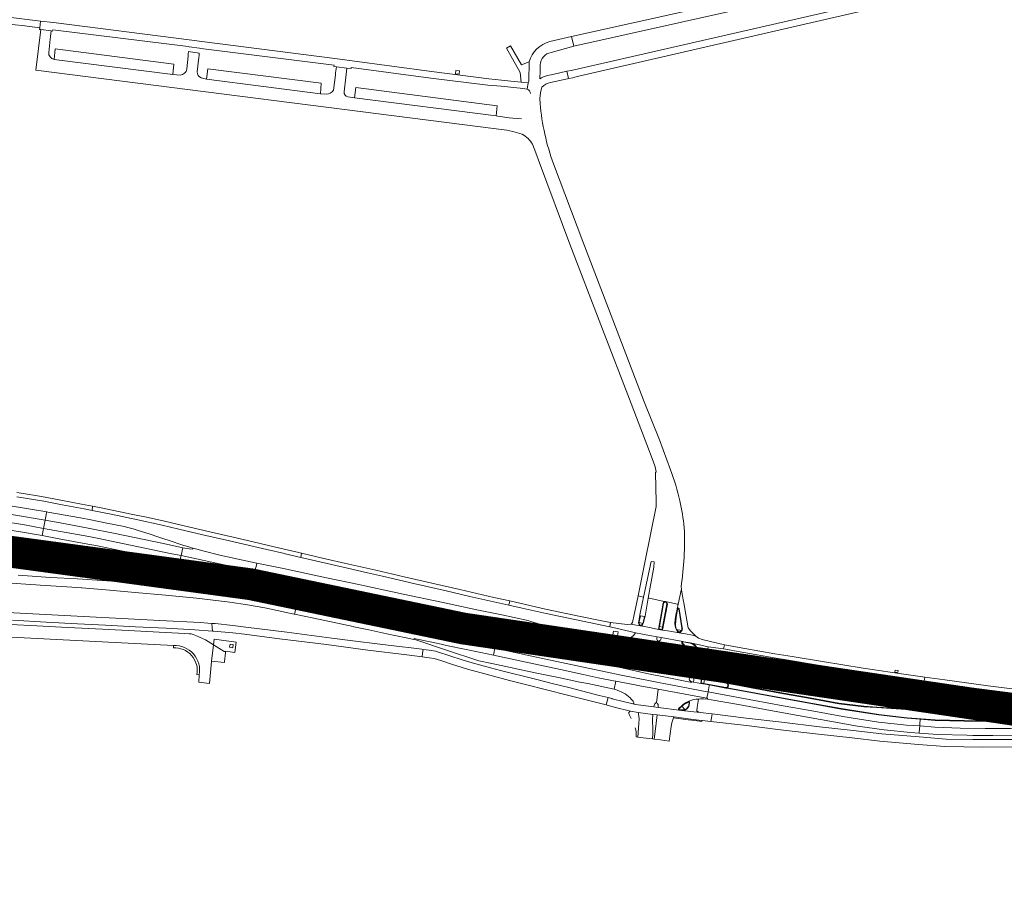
# Model space of a CAD drawing. Header units: metres. Extents: x 166325 to 190320, y 381923 to 404576.
# Tile 423 of 656: x 178156 to 178621, y 386738 to 387146. Entities that reach past the tile are written whole.
import ezdxf

# ---------------------------------------------------------------- set-up
doc = ezdxf.new("R2010")
doc.units = ezdxf.units.M
for name, color, linetype, lineweight in [('B-WE-VH-VERHARDING_ASFALT-GV', 8, 'Continuous', 18), ('B-WE-VH-VERHARDING_BETON-GV', 8, 'Continuous', 18), ('B-WE-VH-VERHARDING_BETONSTRAATSTEEN-GV', 8, 'Continuous', 18), ('B-WE-VH-VERHARDING_FUNDERING_ZAND-GV', 8, 'Continuous', 18), ('B-WE-VH-VERHARDING_HALFVERHARDING-GV', 8, 'Continuous', 18), ('B-WE-VH-VERHARDING_N-WEG', 8, 'Continuous', 18)]:
    doc.layers.add(name, color=color, linetype=linetype, lineweight=lineweight)

msp = doc.modelspace()

# ---------------------------------------------------------------- linework, layer by layer
at = {"layer": 'B-WE-VH-VERHARDING_ASFALT-GV', "flags": 128}
for points in [[(178722.242, 387192.182), (178550, 387152.382), (178419.914, 387122.639), (178416.492, 387121.915), (178414.519, 387121.497), (178415.302, 387118.063), (178417.228, 387118.472), (178417.618, 387118.555), (178420.747, 387119.343), (178550, 387149.124), (178630.441, 387167.758)], [(178138.49, 387145.472), (178148.98, 387144.143), (178151.178, 387143.865), (178154.311, 387143.468), (178157.67, 387143.043), (178165.891, 387142.002), (178166.316, 387145.15), (178086.572, 387155.215), (178080.088, 387156.033), (178079.74, 387152.919), (178079.941, 387152.888), (178127.362, 387146.882), (178128.161, 387144.871), (178130.078, 387136.082), (178104.203, 386964.884)], [(178170.127, 387130.439), (178170.865, 387136.719), (178171.001, 387137.876), (178171.319, 387140.579), (178166.446, 387141.201), (178164.118, 387121.962), (178381.184, 387094.374), (178386.13, 387093.745), (178389.073, 387093.1), (178393.427, 387091.81)], [(178407.095, 387130.374), (178417.799, 387133.379), (178416.662, 387137.891), (178406.515, 387135.523)], [(178240.207, 387121.261), (178240.916, 387128.002), (178241.019, 387128.98), (178241.139, 387130.126), (178236.058, 387130.791), (178235.942, 387129.625), (178235.836, 387128.567), (178235.24, 387122.588)], [(178232.103, 387119.721), (178228.665, 387119.92), (178172.659, 387127.063)], [(178309.451, 387111.818), (178310.198, 387118.674), (178310.361, 387120.169), (178310.672, 387123.028), (178305.796, 387123.64), (178305.436, 387120.795), (178305.316, 387119.845), (178304.396, 387112.566)], [(178396.672, 387125.976), (178396.489, 387116.801), (178396.304, 387116.045), (178395.758, 387113.032)], [(178401.676, 387117.908), (178401.815, 387121.699), (178401.916, 387124.476)], [(178301.011, 387110.728), (178298.266, 387110.912), (178244.555, 387117.843), (178242.049, 387118.352)], [(178414.728, 387117.941), (178415.302, 387118.063), (178414.519, 387121.497), (178407.884, 387120.022), (178405.348, 387119.493)], [(178406.694, 387116.232), (178414.728, 387117.941)], [(178393.067, 387099.033), (178389.057, 387099.369), (178387.222, 387099.619), (178381.94, 387100.304), (178381.084, 387100.415), (178314.373, 387108.995), (178311.212, 387109.475)], [(178401.865, 387106.258), (178401.753, 387108.64)], [(178398.252, 387087.048), (178399.847, 387083.065), (178401.569, 387078.271), (178415.934, 387039.965), (178430.55, 387001.918), (178444.815, 386964.755), (178447.373, 386958.199), (178452.151, 386945.444), (178455.232, 386937.583), (178456.113, 386934.896), (178456.603, 386932.533), (178456.332, 386932.246), (178456.55, 386918.271), (178456.548, 386918.146), (178456.515, 386916.178), (178454.005, 386903.718), (178451.161, 386888.98), (178448.115, 386873.984), (178450.689, 386873.453), (178454.165, 386890.308), (178455.596, 386890.094), (178455.424, 386887.638), (178452.871, 386873.002), (178453.254, 386872.924), (178459.676, 386871.599), (178461.045, 386871.316), (178462.35, 386871.047), (178466.524, 386870.186), (178466.975, 386870.093), (178468.577, 386877.397), (178468.313, 386878.313)], [(178463.321, 386933.542), (178458.148, 386947.616), (178450.989, 386965.514), (178436.205, 387004.278), (178421.974, 387041.244), (178408.187, 387077.824)], [(178143.219, 386902.221), (178160.331, 386899.378), (178176.285, 386896.53), (178188.042, 386894.343), (178189.595, 386894.054), (178198.937, 386892.178), (178203.639, 386891.319), (178209.423, 386890.521), (178214.108, 386890.016), (178219.093, 386889.592), (178226.844, 386889.092), (178235.891, 386888.47), (178235.817, 386888.651), (178231.889, 386889.565), (178231.7, 386889.604), (178223.948, 386891.228), (178208.187, 386894.534), (178192.407, 386897.732), (178188.566, 386898.456), (178172.563, 386901.474), (178166.959, 386902.461), (178156.745, 386904.261), (178139.881, 386906.963)], [(178155.745, 386883.745), (178170.954, 386882.755), (178183.708, 386882.028), (178197.601, 386881.168), (178210.485, 386880.24), (178225.201, 386878.795), (178240.54, 386876.888), (178255.808, 386874.768), (178272.301, 386872.08), (178286.859, 386869.224), (178287.57, 386872.571), (178287.651, 386872.954), (178278.679, 386874.864), (178262.941, 386878.21), (178262.993, 386878.455), (178263.009, 386878.52), (178254.119, 386879.196), (178251.092, 386879.444), (178239.223, 386881.045), (178228.108, 386882.552), (178218.348, 386883.858), (178218.159, 386883.883), (178218.13, 386883.713), (178209.271, 386884.692), (178200.036, 386885.271), (178186.33, 386885.965), (178186.137, 386885.975), (178179.537, 386886.261), (178170.271, 386886.84), (178160.155, 386887.447), (178150.126, 386888.152)], [(178149.983, 386880.189), (178164.024, 386879.255), (178166.166, 386879.112), (178178.588, 386878.346), (178185.592, 386877.907), (178185.816, 386877.886), (178197.129, 386876.848), (178210.855, 386875.664), (178225.22, 386874.345), (178239.892, 386872.911), (178255.582, 386871.012), (178263.878, 386869.825), (178272.005, 386868.363), (178285.819, 386865.457), (178286.048, 386865.409), (178286.152, 386865.898), (178286.859, 386869.224), (178272.301, 386872.08), (178255.808, 386874.768), (178240.54, 386876.888), (178225.201, 386878.795), (178210.485, 386880.24), (178197.601, 386881.168), (178183.708, 386882.028), (178170.954, 386882.755), (178155.745, 386883.745)], [(178153.053, 386862.515), (178168.955, 386861.677), (178183.713, 386860.842), (178196.932, 386860.231), (178210.996, 386859.501), (178225.433, 386858.769), (178239.03, 386858.033), (178247.288, 386857.456), (178247.147, 386859.194), (178246.991, 386861.074), (178245.147, 386861.156), (178245.14, 386861.157), (178241.518, 386861.433), (178222.582, 386862.447), (178114.495, 386868.09)], [(178164.595, 386859.895), (178152.068, 386860.555)], [(178241.14, 386836.791), (178240.839, 386833.313), (178245.974, 386832.66), (178246.917, 386843.048), (178246.962, 386843.268), (178247.843, 386851.01), (178243.993, 386853.272), (178239.847, 386855.223), (178238.228, 386855.841), (178237.359, 386856.094), (178236.357, 386856.209), (178234.336, 386856.351), (178225.254, 386856.822), (178210.581, 386857.55), (178195.492, 386858.299), (178179.117, 386859.096), (178164.595, 386859.895)], [(178121.822, 386856.09), (178228.912, 386850.592)], [(178629.012, 386806.357), (178610.583, 386806.252), (178606.005, 386806.321), (178593.364, 386806.512), (178580.59, 386807.512), (178563.018, 386808.888), (178549.548, 386810.497), (178533.551, 386812.321), (178515.811, 386814.412), (178499.059, 386816.395), (178482.982, 386818.424), (178482.667, 386816.489), (178482.388, 386814.819), (178499.24, 386812.822), (178515.288, 386810.923), (178533.152, 386808.841), (178548.962, 386807.004), (178562.019, 386805.512), (178580.295, 386803.984), (178592.756, 386802.942), (178610.641, 386802.736), (178628.985, 386802.84)]]:
    msp.add_lwpolyline(points, dxfattribs=at)
for points in [[(178242.294, 387135.554), (178236.342, 387136.311), (178172.37, 387144.44), (178166.316, 387145.15), (178165.891, 387142.002), (178165.794, 387141.285), (178166.446, 387141.201), (178171.319, 387140.579), (178171.897, 387140.506), (178171.992, 387141.135), (178235.884, 387133.144), (178236.331, 387133.088), (178241.304, 387132.397), (178241.862, 387132.326), (178304.693, 387124.359), (178304.632, 387123.787), (178305.796, 387123.64), (178310.672, 387123.028), (178312.751, 387122.767), (178312.821, 387123.365), (178350.277, 387118.296), (178377.145, 387114.937), (178383.45, 387114.43), (178387.97, 387114.066), (178392.497, 387113.465), (178395.758, 387113.032), (178396.304, 387116.045), (178392.944, 387116.369), (178388.096, 387116.921), (178383.703, 387117.355), (178377.62, 387117.957), (178350.704, 387121.369), (178313.188, 387126.462), (178305.126, 387127.525)], [(178173.117, 387132.087), (178172.659, 387127.063), (178228.665, 387119.92), (178229.174, 387124.787)], [(178245.225, 387122.7), (178244.555, 387117.843), (178298.266, 387110.912), (178298.619, 387115.825)], [(178314.888, 387113.856), (178314.373, 387108.995), (178381.084, 387100.415), (178381.682, 387105.23)], [(178079.987, 386922.455), (178079.737, 386922.473), (178070.095, 386923.672), (178062.667, 386924.662), (178062.364, 386921.035), (178085.087, 386918.089), (178090.083, 386917.45), (178097.293, 386916.529), (178124.671, 386912.796), (178157.865, 386907.668), (178167.645, 386905.887), (178168.408, 386909.703), (178153.55, 386912.305), (178128.924, 386916.102), (178109.044, 386918.845), (178105.938, 386919.041), (178090.516, 386921.057), (178089.872, 386921.142), (178089.178, 386921.247), (178083.804, 386921.935)], [(178094.079, 386924.852), (178084.023, 386926.24), (178080.567, 386926.719), (178080.397, 386926.343), (178079.987, 386922.455), (178083.804, 386921.935), (178089.178, 386921.247), (178089.872, 386921.142), (178090.516, 386921.057), (178105.938, 386919.041), (178109.044, 386918.845), (178128.924, 386916.102), (178153.55, 386912.305), (178168.408, 386909.703), (178169.123, 386913.277), (178169.205, 386913.684), (178151.062, 386916.662), (178129.023, 386920.036), (178113.338, 386922.368)], [(178062.364, 386921.035), (178062.07, 386917.499), (178068.3, 386916.691), (178068.95, 386916.596), (178078.878, 386915.293), (178082.684, 386914.793), (178088.316, 386914.065), (178088.953, 386914.014), (178089.659, 386913.922), (178104.894, 386911.922), (178108.001, 386911.489), (178127.877, 386908.748), (178139.881, 386906.963), (178156.745, 386904.261), (178166.959, 386902.461), (178167.645, 386905.887), (178157.865, 386907.668), (178124.671, 386912.796), (178097.293, 386916.529), (178090.083, 386917.45), (178085.087, 386918.089)], [(178168.408, 386909.703), (178167.645, 386905.887), (178189.018, 386901.996), (178193.003, 386901.271), (178228.217, 386893.935), (178232.527, 386893.028), (178233.429, 386896.764), (178224.195, 386898.707), (178200.731, 386903.635), (178189.503, 386905.796), (178177.194, 386908.164)], [(178169.205, 386913.684), (178169.123, 386913.277), (178168.408, 386909.703), (178177.194, 386908.164), (178189.503, 386905.796), (178200.731, 386903.635), (178224.195, 386898.707), (178233.429, 386896.764), (178236.33, 386896.153), (178238.114, 386896.052), (178238.236, 386896.51), (178237.932, 386896.592), (178237.114, 386896.842), (178235.723, 386897.262), (178233.792, 386897.84), (178226.439, 386900.296), (178224.817, 386900.843), (178221.033, 386902.118), (178218.008, 386903.172), (178215.474, 386903.98), (178212.376, 386904.923), (178209.962, 386905.627), (178207.5, 386906.288), (178205.713, 386906.719), (178197.471, 386908.386), (178190.018, 386909.834), (178185.064, 386910.796), (178169.742, 386913.596)], [(178167.645, 386905.887), (178166.959, 386902.461), (178172.563, 386901.474), (178188.566, 386898.456), (178192.407, 386897.732), (178208.187, 386894.534), (178223.948, 386891.228), (178231.7, 386889.604), (178232.527, 386893.028), (178228.217, 386893.935), (178193.003, 386901.271), (178189.018, 386901.996)], [(178263.134, 386890.614), (178250.831, 386893.298), (178243.41, 386895.131), (178238.236, 386896.51), (178238.114, 386896.052), (178236.33, 386896.153), (178233.429, 386896.764), (178232.527, 386893.028), (178254.354, 386888.435), (178263.172, 386886.571), (178266.158, 386885.93), (178267.393, 386885.668), (178268.221, 386889.112), (178268.321, 386889.527)], [(178232.527, 386893.028), (178231.7, 386889.604), (178231.889, 386889.565), (178235.817, 386888.651), (178235.891, 386888.47), (178260.711, 386883.147), (178266.487, 386881.905), (178267.393, 386885.668), (178266.158, 386885.93), (178263.172, 386886.571), (178254.354, 386888.435)], [(178289.387, 386894.163), (178289.065, 386892.201), (178295.942, 386890.611), (178311.062, 386887.097), (178320.388, 386884.95), (178327.515, 386883.309), (178343.011, 386879.722), (178357.489, 386876.433), (178368.747, 386873.808), (178381.502, 386870.914), (178387.115, 386869.657), (178387.53, 386871.631), (178379.979, 386873.329), (178364.047, 386876.996), (178352.248, 386879.708), (178337.758, 386882.996), (178324.36, 386886.104), (178311.68, 386889.014), (178299.296, 386891.894)], [(178332.22, 386875.998), (178319.167, 386878.786), (178316.382, 386879.381), (178301.139, 386882.609), (178291.711, 386884.605), (178280.787, 386886.903), (178268.321, 386889.527), (178268.221, 386889.112), (178267.393, 386885.668), (178267.773, 386885.587), (178287.242, 386881.593), (178302.707, 386878.505), (178317.234, 386875.644), (178332.224, 386872.499), (178352.111, 386868.299), (178372.458, 386863.946), (178383.167, 386861.664), (178384.056, 386861.474), (178395.655, 386858.99), (178410.171, 386855.902), (178415.217, 386854.863), (178415.469, 386856.173), (178403.659, 386859.993), (178400.655, 386860.993), (178395.507, 386862.543), (178383.885, 386865.027), (178372.003, 386867.499), (178355.322, 386871.035), (178337.298, 386874.9)], [(178267.393, 386885.668), (178266.487, 386881.905), (178266.551, 386881.891), (178281.431, 386878.738), (178281.46, 386878.858), (178281.521, 386879.106), (178303.259, 386875.02), (178320.904, 386871.411), (178338.504, 386867.647), (178356.009, 386863.923), (178373.637, 386860.183), (178382.448, 386858.294), (178383.167, 386861.664), (178372.458, 386863.946), (178352.111, 386868.299), (178332.224, 386872.499), (178317.234, 386875.644), (178302.707, 386878.505), (178287.242, 386881.593), (178267.773, 386885.587)], [(178281.46, 386878.858), (178281.431, 386878.738), (178281.947, 386878.628), (178281.836, 386878.083), (178281.248, 386878.208), (178281.524, 386878.029), (178281.634, 386877.796), (178281.587, 386877.612), (178281.484, 386877.323), (178281.355, 386877.204), (178281.096, 386877.144), (178263.009, 386878.52), (178262.993, 386878.455), (178278.731, 386875.108), (178291.907, 386872.304), (178298.198, 386870.986), (178304.11, 386869.917), (178312.967, 386868.825), (178323.476, 386867.795), (178335.603, 386866.397), (178352.655, 386862.911), (178370.51, 386859.129), (178387.98, 386855.407), (178404.232, 386851.915), (178420.35, 386848.42), (178422.884, 386847.869), (178422.848, 386847.642), (178424.281, 386847.328), (178423.917, 386847.511), (178423.677, 386847.825), (178423.505, 386848.139), (178423.542, 386848.503), (178423.696, 386848.904), (178424.005, 386849.173), (178424.357, 386849.268), (178424.757, 386849.264), (178423.274, 386849.587), (178423.222, 386849.343), (178407.325, 386852.735), (178391.173, 386856.168), (178373.585, 386859.938), (178355.957, 386863.678), (178338.452, 386867.403), (178320.852, 386871.166), (178303.211, 386874.775), (178281.702, 386878.818)], [(178468.577, 386877.397), (178466.975, 386870.093), (178466.491, 386867.887), (178466.567, 386868.052), (178466.674, 386868.129), (178466.791, 386868.223), (178467.074, 386868.239), (178467.344, 386868.114), (178467.446, 386867.874), (178468.911, 386859.008), (178468.956, 386858.589), (178468.911, 386858.254), (178468.776, 386857.818), (178468.614, 386857.531), (178468.381, 386857.228), (178468.082, 386856.959), (178467.42, 386856.65), (178470.357, 386856.06), (178473.683, 386855.451), (178475.268, 386855.037), (178472.762, 386857.503), (178471.732, 386858.959), (178469.97, 386868.844), (178469.766, 386870.011), (178469.343, 386872.204), (178468.547, 386876.905)], [(178298.15, 386870.74), (178291.855, 386872.059), (178287.651, 386872.954), (178287.57, 386872.571), (178286.859, 386869.224), (178286.9, 386869.216), (178295.341, 386867.432), (178315.578, 386863.08), (178330.763, 386859.894), (178345.708, 386856.823), (178359.859, 386853.799), (178380.542, 386849.366), (178381.254, 386852.7), (178360.583, 386857.11), (178346.715, 386860.024), (178331.223, 386863.263), (178324.425, 386864.744), (178303.478, 386869.164), (178298.097, 386870.3)], [(178450.689, 386873.453), (178448.115, 386873.984), (178446.897, 386868.078), (178446.269, 386865.213), (178445.45, 386861.478), (178444.819, 386860.682), (178445.487, 386860.504), (178449.106, 386859.905), (178448.83, 386860.168), (178448.615, 386860.475), (178448.402, 386860.818), (178448.33, 386861.19), (178448.304, 386861.544), (178448.356, 386861.963), (178448.938, 386864.953), (178448.951, 386865.018)], [(178461.045, 386871.316), (178459.676, 386871.599), (178453.254, 386872.924), (178452.871, 386873.002), (178451.382, 386864.455), (178451.275, 386863.942), (178450.765, 386862.034), (178450.508, 386861.065), (178450.143, 386860.401), (178449.889, 386860.102), (178449.681, 386859.9), (178449.394, 386859.83), (178454.302, 386858.92), (178457.67, 386858.256), (178459.875, 386870.541), (178460.074, 386870.931), (178460.295, 386871.156), (178460.728, 386871.31)], [(178286.859, 386869.224), (178286.152, 386865.898), (178286.048, 386865.409), (178295.183, 386863.499), (178313.631, 386859.541), (178314.033, 386859.456), (178321.09, 386857.964), (178329.632, 386856.157), (178338.738, 386854.281), (178342.321, 386853.492), (178342.41, 386853.9), (178343.856, 386853.583), (178353.794, 386851.592), (178358.541, 386850.547), (178373.889, 386847.311), (178379.831, 386846.038), (178380.542, 386849.366), (178359.859, 386853.799), (178345.708, 386856.823), (178330.763, 386859.894), (178315.578, 386863.08), (178295.341, 386867.432), (178286.9, 386869.216)], [(178298.15, 386870.74), (178298.097, 386870.3), (178303.478, 386869.164), (178324.425, 386864.744), (178331.223, 386863.263), (178346.715, 386860.024), (178360.583, 386857.11), (178381.254, 386852.7), (178381.735, 386852.597), (178402.46, 386848.162), (178412.89, 386845.96), (178413.486, 386845.837), (178422.773, 386843.811), (178423.383, 386843.676), (178435.287, 386841.104), (178435.945, 386844.504), (178436.007, 386844.823), (178424.281, 386847.328), (178422.848, 386847.642), (178420.297, 386848.176), (178404.179, 386851.671), (178387.928, 386855.163), (178370.458, 386858.885), (178352.604, 386862.666), (178335.564, 386866.15), (178323.45, 386867.546), (178312.94, 386868.576), (178304.072, 386869.669)], [(178387.53, 386871.631), (178387.115, 386869.657), (178393.357, 386868.259), (178404.764, 386865.727), (178424.95, 386861.493), (178434.714, 386859.446), (178435.062, 386861.493), (178429.418, 386862.603), (178420.853, 386864.345), (178404.401, 386867.839)], [(178466.491, 386867.887), (178466.975, 386870.093), (178466.524, 386870.186), (178462.35, 386871.047), (178461.045, 386871.316), (178461.454, 386871.161), (178461.699, 386870.921), (178461.85, 386870.564), (178461.859, 386870.173), (178459.604, 386857.913), (178462.992, 386857.341), (178467.42, 386856.65), (178467.127, 386856.784), (178466.841, 386857.058), (178466.292, 386857.686), (178465.962, 386858.359), (178465.669, 386859.129), (178465.49, 386859.89), (178465.462, 386860.99), (178465.511, 386862.907), (178466.09, 386865.893), (178466.286, 386866.876)], [(178246.991, 386861.074), (178247.147, 386859.194), (178247.288, 386857.456), (178247.874, 386857.357), (178256.995, 386856.653), (178262.521, 386855.942), (178275.419, 386854.283), (178278.957, 386853.841), (178301.199, 386851.055), (178320.592, 386848.451), (178338.996, 386846.149), (178346.191, 386845.319), (178346.434, 386846.958), (178346.7, 386848.747), (178346.13, 386848.826), (178339.802, 386849.646), (178336.847, 386850.007), (178325.095, 386851.441), (178314.869, 386852.75), (178303.677, 386854.158), (178282.489, 386856.883), (178263.042, 386859.293), (178256.931, 386860.057), (178248.651, 386860.935)], [(178415.469, 386856.173), (178415.217, 386854.863), (178410.171, 386855.902), (178395.655, 386858.99), (178384.056, 386861.474), (178383.167, 386861.664), (178382.448, 386858.294), (178391.226, 386856.413), (178407.377, 386852.979), (178423.274, 386849.587), (178424.757, 386849.264), (178436.485, 386846.786), (178436.533, 386847.021), (178449.14, 386844.428), (178462.873, 386841.79), (178474.519, 386839.653), (178479.213, 386838.799), (178482.725, 386838.165), (178483.331, 386841.525), (178479.932, 386842.134), (178475.948, 386842.984), (178456.668, 386846.444), (178456.12, 386846.467), (178435.019, 386850.619), (178433.55, 386851.688), (178433.679, 386852.38), (178430.247, 386853.021), (178418.375, 386855.481)], [(178467.42, 386856.65), (178462.992, 386857.341), (178459.604, 386857.913), (178457.67, 386858.256), (178454.302, 386858.92), (178449.394, 386859.83), (178449.106, 386859.905), (178445.487, 386860.504), (178444.819, 386860.682), (178442.864, 386860.602), (178435.062, 386861.493), (178434.714, 386859.446), (178435.524, 386859.273), (178444.323, 386857.264), (178446.887, 386856.678), (178453.452, 386855.401), (178457.013, 386854.696), (178458.996, 386854.399), (178469.186, 386852.516), (178469.698, 386852.403), (178472.664, 386851.865), (178473.382, 386851.669), (178477.049, 386850.88), (178481.124, 386850.003), (178488.4, 386849.049), (178488.739, 386850.984), (178482.824, 386852.401), (178478.309, 386853.418), (178476.622, 386854.035), (178475.268, 386855.037), (178473.683, 386855.451), (178470.357, 386856.06)], [(178379.831, 386846.038), (178373.889, 386847.311), (178358.541, 386850.547), (178353.794, 386851.592), (178343.856, 386853.583), (178342.41, 386853.9), (178342.321, 386853.492), (178343.189, 386853.238), (178357.758, 386848.436), (178373.003, 386843.457), (178379.036, 386842.081), (178400.35, 386837.628), (178410.58, 386835.483), (178420.632, 386833.408), (178424.354, 386832.643), (178436.838, 386830.091), (178437.551, 386833.784), (178436.445, 386833.998), (178429.263, 386835.439), (178422.125, 386836.972), (178411.411, 386839.26), (178401.035, 386841.495)], [(178457.013, 386854.696), (178453.452, 386855.401), (178446.887, 386856.678), (178446.6, 386856.102), (178445.935, 386855.344), (178444.1, 386853.927), (178442.199, 386853.005), (178439.306, 386852.357), (178435.287, 386852.08), (178433.679, 386852.38), (178433.55, 386851.688), (178435.019, 386850.619), (178456.12, 386846.467), (178456.668, 386846.444), (178457.616, 386852.558), (178457.348, 386852.766), (178457.132, 386853.117), (178456.948, 386853.479), (178456.904, 386853.921), (178456.945, 386854.403)], [(178469.186, 386852.516), (178458.996, 386854.399), (178458.962, 386853.904), (178458.788, 386853.548), (178458.596, 386853.197), (178458.394, 386852.922), (178458.04, 386852.621), (178457.616, 386852.558), (178456.668, 386846.444), (178475.948, 386842.984), (178475.984, 386843.184), (178476.61, 386846.679), (178475.975, 386846.819), (178475.279, 386847.075), (178474.381, 386847.445), (178473.416, 386847.906), (178472.562, 386848.395), (178471.699, 386848.98), (178470.881, 386849.585), (178470.105, 386850.26), (178469.424, 386850.914), (178468.73, 386851.68), (178468.672, 386851.856), (178468.648, 386852.091), (178468.735, 386852.348), (178468.868, 386852.505)], [(178364.138, 386844.257), (178360.261, 386845.498), (178352.513, 386847.942), (178349.47, 386848.464), (178346.7, 386848.747), (178346.434, 386846.958), (178346.191, 386845.319), (178349.553, 386844.798), (178351.911, 386844.42), (178355.051, 386843.556), (178360.09, 386841.891), (178367.669, 386839.493), (178378.201, 386836.56), (178387.478, 386834.177), (178394.897, 386832.272), (178414.81, 386827.272), (178432.989, 386822.626), (178433.894, 386826.053), (178429.735, 386827.114), (178424.326, 386828.478), (178415.339, 386830.75), (178408.189, 386832.589), (178399.626, 386834.728), (178383.181, 386838.876), (178378.531, 386840.085), (178371.551, 386841.946), (178367.625, 386843.141)], [(178380.542, 386849.366), (178379.831, 386846.038), (178401.035, 386841.495), (178411.411, 386839.26), (178422.125, 386836.972), (178429.263, 386835.439), (178436.445, 386833.998), (178437.551, 386833.784), (178446.675, 386832.023), (178447.926, 386831.786), (178456.786, 386830.153), (178457.499, 386830.021), (178478.81, 386826.086), (178480.53, 386825.836), (178481.042, 386828.713), (178479.645, 386828.974), (178470.893, 386830.608), (178457.642, 386833.169), (178454.5, 386833.776), (178440.045, 386836.629), (178432.707, 386838.189), (178401.636, 386844.844)], [(178440.451, 386840.057), (178436.514, 386840.889), (178435.287, 386841.104), (178423.383, 386843.676), (178422.773, 386843.811), (178413.486, 386845.837), (178412.89, 386845.96), (178402.46, 386848.162), (178381.735, 386852.597), (178381.254, 386852.7), (178380.542, 386849.366), (178401.636, 386844.844), (178432.707, 386838.189), (178440.045, 386836.629), (178454.5, 386833.776), (178457.642, 386833.169), (178470.893, 386830.608), (178479.645, 386828.974), (178481.042, 386828.713), (178481.556, 386831.595), (178481.631, 386832.018), (178477.59, 386832.776), (178474.155, 386833.396), (178473.643, 386833.488), (178473.335, 386833.568), (178473.255, 386833.214), (178472.661, 386833.309), (178460.919, 386835.622), (178452.133, 386837.484)], [(178481.124, 386850.003), (178477.049, 386850.88), (178473.382, 386851.669), (178474.119, 386851.338), (178474.789, 386850.872), (178475.336, 386850.312), (178475.759, 386849.64), (178476.058, 386848.908), (178476.201, 386848.464), (178476.215, 386848.421), (178476.554, 386847.433), (178476.515, 386847.243), (178476.32, 386846.953), (178475.975, 386846.819), (178476.61, 386846.679), (178480.319, 386845.86), (178480.588, 386847.245)], [(178436.485, 386846.786), (178436.815, 386846.672), (178437.194, 386846.435), (178437.485, 386846.168), (178437.696, 386845.835), (178437.729, 386845.416), (178437.505, 386845.147), (178437.178, 386844.944), (178436.769, 386844.799), (178436.007, 386844.823), (178435.945, 386844.504), (178435.287, 386841.104), (178436.514, 386840.889), (178440.451, 386840.057), (178452.133, 386837.484), (178460.919, 386835.622), (178472.661, 386833.309), (178473.255, 386833.214), (178473.335, 386833.568), (178472.976, 386833.678), (178472.67, 386834.003), (178472.365, 386834.3), (178472.189, 386834.639), (178472.102, 386834.95), (178472.275, 386835.262), (178472.642, 386835.538), (178473.022, 386835.739), (178473.361, 386835.809), (178473.756, 386835.871), (178474.519, 386839.653), (178462.873, 386841.79), (178449.14, 386844.428), (178436.533, 386847.021)], [(178480.319, 386845.86), (178476.61, 386846.679), (178475.984, 386843.184), (178475.948, 386842.984), (178479.932, 386842.134), (178483.331, 386841.525), (178492.164, 386839.94), (178501.807, 386838.168), (178504.835, 386837.627), (178521.144, 386834.652), (178536.615, 386831.838), (178552.11, 386829.067), (178558.371, 386827.963), (178560.429, 386827.553), (178560.507, 386827.976), (178554.814, 386829.463), (178547.003, 386831.842), (178539.28, 386834.308), (178531.949, 386836.55), (178526.059, 386838.053), (178509.979, 386840.776), (178488.428, 386844.387), (178487.14, 386844.597), (178484.54, 386845.129)], [(178482.725, 386838.165), (178479.213, 386838.799), (178474.519, 386839.653), (178473.756, 386835.871), (178474.538, 386835.736), (178478.016, 386835.139), (178479.488, 386834.896), (178479.993, 386834.812), (178489.878, 386833.049), (178491.303, 386832.786), (178495.722, 386831.972), (178501.395, 386830.928), (178514.947, 386828.433), (178529.246, 386825.902), (178542.729, 386823.416), (178554.495, 386821.955), (178560.586, 386821.566), (178569.823, 386821.051), (178581.618, 386820.204), (178581.644, 386820.553), (178570.848, 386822.144), (178561.418, 386823.83), (178555.309, 386824.903), (178542.459, 386827.274), (178531.123, 386829.37), (178516.615, 386831.9), (178503.129, 386834.503), (178501.201, 386834.812), (178492.444, 386836.409)], [(178483.331, 386841.525), (178482.725, 386838.165), (178492.444, 386836.409), (178501.201, 386834.812), (178503.129, 386834.503), (178516.615, 386831.9), (178531.123, 386829.37), (178542.459, 386827.274), (178555.309, 386824.903), (178561.418, 386823.83), (178570.848, 386822.144), (178581.644, 386820.553), (178582.09, 386824.291), (178582.156, 386824.846), (178575.151, 386825.683), (178567.655, 386826.756), (178560.507, 386827.976), (178560.429, 386827.553), (178558.371, 386827.963), (178552.11, 386829.067), (178536.615, 386831.838), (178521.144, 386834.652), (178504.835, 386837.627), (178501.807, 386838.168), (178492.164, 386839.94)], [(178478.016, 386835.139), (178474.538, 386835.736), (178474.155, 386833.396), (178477.59, 386832.776)], [(178457.499, 386830.021), (178456.786, 386830.153), (178447.926, 386831.786), (178446.675, 386832.023), (178437.551, 386833.784), (178436.838, 386830.091), (178436.813, 386829.995), (178437.336, 386829.814), (178438.249, 386829.525), (178439.224, 386829.108), (178440.122, 386828.706), (178441.033, 386828.32), (178441.956, 386827.799), (178442.835, 386827.267), (178443.611, 386826.623), (178444.329, 386825.896), (178444.985, 386825.175), (178445.677, 386824.3), (178445.997, 386823.777), (178446.083, 386823.574), (178446.095, 386823.411), (178445.966, 386823.193), (178445.531, 386823.068), (178446.886, 386822.844), (178455.514, 386821.633), (178455.584, 386822.366), (178455.737, 386822.765), (178455.915, 386823.108), (178456.246, 386823.41), (178456.467, 386823.514), (178456.735, 386823.537)], [(178543.829, 386820.638), (178530.373, 386823.077), (178517.381, 386825.443), (178503.747, 386827.927), (178490.816, 386830.284), (178489.474, 386830.548), (178481.631, 386832.018), (178481.556, 386831.595), (178481.042, 386828.713), (178487.007, 386827.603), (178502.938, 386824.701), (178516.541, 386822.244), (178529.259, 386819.92), (178544.544, 386817.188), (178561.405, 386814.524), (178574.618, 386813.086), (178580.881, 386812.661), (178580.971, 386814.044), (178581.063, 386815.449), (178581.088, 386815.842), (178574.887, 386816.31), (178561.495, 386817.849)], [(178491.303, 386832.786), (178489.878, 386833.049), (178490.218, 386832.881), (178490.472, 386832.625), (178490.637, 386832.231), (178490.66, 386831.844), (178490.579, 386831.425), (178490.491, 386831.075), (178490.19, 386830.687), (178489.859, 386830.579), (178489.474, 386830.548), (178490.816, 386830.284), (178490.864, 386830.53), (178503.792, 386828.173), (178517.426, 386825.689), (178530.418, 386823.323), (178543.87, 386820.885), (178561.529, 386818.097), (178574.91, 386816.559), (178588.218, 386815.554), (178601.855, 386815.189), (178612.271, 386815.018), (178620.032, 386815.197), (178620.292, 386815.961), (178620.054, 386816.811), (178617.304, 386816.992), (178605.589, 386817.869), (178592.098, 386818.929), (178581.597, 386819.955), (178569.807, 386820.802), (178560.571, 386821.317), (178554.471, 386821.706), (178542.691, 386823.169), (178529.202, 386825.656), (178514.903, 386828.187), (178501.349, 386830.683), (178495.677, 386831.726), (178491.257, 386832.54)], [(178467.402, 386820.129), (178457.557, 386821.38), (178455.514, 386821.633), (178446.886, 386822.844), (178445.531, 386823.068), (178441.038, 386824.22), (178435.866, 386825.528), (178435.69, 386825.563), (178433.894, 386826.053), (178432.989, 386822.626), (178436.775, 386821.591), (178444.464, 386819.627), (178448.096, 386819.011), (178454.978, 386818.141), (178457.031, 386817.922), (178464.903, 386816.963), (178465.07, 386816.98), (178471.72, 386816.077), (178478.022, 386815.28), (178478.216, 386815.267), (178482.388, 386814.819), (178482.667, 386816.489), (178482.982, 386818.424), (178482.802, 386818.441), (178477.291, 386819.055), (178468.586, 386819.955)], [(178471.676, 386824.142), (178472.717, 386824.653), (178473.416, 386824.866), (178474.391, 386825.153), (178475.464, 386825.291), (178476.494, 386825.358), (178477.563, 386825.499), (178478.857, 386825.513), (178480.835, 386825.322), (178480.841, 386825.791), (178480.53, 386825.836), (178478.81, 386826.086), (178457.499, 386830.021), (178456.735, 386823.537), (178457.097, 386823.378), (178457.256, 386823.14), (178457.457, 386822.763), (178457.522, 386822.414), (178457.578, 386822.03), (178457.557, 386821.38), (178467.402, 386820.129), (178467.315, 386820.291), (178467.193, 386820.461), (178467.143, 386820.668), (178467.35, 386821.006), (178468.334, 386821.888), (178469.069, 386822.557), (178469.469, 386822.877), (178469.981, 386823.217), (178470.801, 386823.725)], [(178481.042, 386828.713), (178480.53, 386825.836), (178480.841, 386825.791), (178480.835, 386825.322), (178482.477, 386825.056), (178495.422, 386822.809), (178510.537, 386819.992), (178523.497, 386817.564), (178538.426, 386814.943), (178551.561, 386812.655), (178564.105, 386810.848), (178576.543, 386809.536), (178580.66, 386809.267), (178580.686, 386809.672), (178580.881, 386812.661), (178574.618, 386813.086), (178561.405, 386814.524), (178544.544, 386817.188), (178529.259, 386819.92), (178516.541, 386822.244), (178502.938, 386824.701), (178487.007, 386827.603)], [(178476.494, 386825.358), (178475.464, 386825.291), (178474.391, 386825.153), (178473.416, 386824.866), (178472.717, 386824.653), (178471.676, 386824.142), (178471.937, 386824.17), (178472.151, 386824.12), (178472.333, 386823.863), (178472.373, 386823.597), (178472.219, 386822.639), (178471.991, 386821.879), (178471.566, 386821.234), (178471.116, 386820.799), (178470.832, 386820.588), (178470.075, 386820.193), (178469.388, 386820.022), (178468.586, 386819.955), (178477.291, 386819.055), (178476.346, 386819.358), (178475.913, 386819.622), (178475.833, 386819.824), (178475.817, 386820.05), (178475.937, 386821.244), (178476.053, 386822.408)], [(178595.447, 386823.447), (178593.448, 386823.609), (178583.472, 386824.689), (178582.156, 386824.846), (178582.09, 386824.291), (178581.644, 386820.553), (178581.618, 386820.204), (178592.12, 386819.178), (178605.608, 386818.119), (178617.321, 386817.242), (178620.225, 386817.05), (178620.429, 386816.564), (178620.547, 386815.96), (178680.694, 386812.472), (178681.527, 386812.397), (178681.587, 386813.052), (178681.9, 386816.425), (178681.941, 386816.871), (178667.96, 386818.126), (178651.258, 386819.366), (178636.098, 386820.486), (178621.005, 386821.371), (178614.748, 386821.829), (178607.646, 386822.456)], [(178447.927, 386807.439), (178450.425, 386807.125), (178454.784, 386806.577), (178454.999, 386808.986), (178455.013, 386810.722), (178454.947, 386812.323), (178454.853, 386814.083), (178454.896, 386815.616), (178454.978, 386818.141), (178448.096, 386819.011), (178448.19, 386818.708), (178448.319, 386818.296), (178448.593, 386816.077), (178448.487, 386813.848), (178447.929, 386807.466)], [(178455.634, 386806.471), (178458.56, 386806.103), (178462.778, 386805.573), (178463.675, 386812.376), (178463.916, 386814.108), (178464.385, 386815.516), (178464.537, 386815.986), (178464.765, 386816.55), (178464.903, 386816.963), (178457.031, 386817.922), (178456.07, 386810.041)], [(178681.463, 386811.711), (178680.579, 386811.757), (178675.277, 386811.881), (178657.416, 386812.001), (178651.198, 386811.915), (178623.69, 386811.517), (178611.795, 386811.495), (178599.928, 386811.7), (178588.086, 386812.172), (178580.881, 386812.661), (178580.686, 386809.672), (178580.66, 386809.267), (178589.432, 386808.695), (178603.175, 386808.272), (178605.946, 386808.248), (178615.344, 386808.164), (178627.532, 386808.293), (178641.248, 386808.359), (178654.767, 386808.337), (178667.759, 386808.346), (178680.361, 386807.968), (178681.113, 386807.924), (178681.161, 386808.445)], [(178620.547, 386815.96), (178620.397, 386815.224), (178620.144, 386814.95), (178612.272, 386814.768), (178601.849, 386814.939), (178588.205, 386815.305), (178581.088, 386815.842), (178581.063, 386815.449), (178580.971, 386814.044), (178580.881, 386812.661), (178588.086, 386812.172), (178599.928, 386811.7), (178611.795, 386811.495), (178623.69, 386811.517), (178651.198, 386811.915), (178657.416, 386812.001), (178675.277, 386811.881), (178680.579, 386811.757), (178681.463, 386811.711), (178681.527, 386812.397), (178680.694, 386812.472)]]:
    msp.add_lwpolyline(points, close=True, dxfattribs=at)
at = {"layer": 'B-WE-VH-VERHARDING_ASFALT-GV'}
for points in [[(178406.515, 387135.523, 0.2678357), (178396.672, 387125.976)], [(178172.659, 387127.063, -0.3818131), (178170.127, 387130.439)], [(178401.916, 387124.476, -0.371839), (178407.095, 387130.374)], [(178235.24, 387122.588, -0.3823899), (178232.103, 387119.721)], [(178242.049, 387118.352, -0.319978), (178240.207, 387121.261)], [(178405.348, 387119.493, 0.1060535), (178401.676, 387117.908)], [(178401.753, 387108.64, -0.0729245), (178402.751, 387113.986)], [(178402.751, 387113.986, -0.1367704), (178406.694, 387116.232)], [(178304.396, 387112.566, -0.2410543), (178301.011, 387110.728)], [(178311.212, 387109.475, -0.3943316), (178309.451, 387111.818)], [(178395.758, 387113.032, -0.2470316), (178397.376, 387111.096)], [(178408.187, 387077.824, -0.065351), (178401.865, 387106.258)], [(178393.427, 387091.81, -0.1348691), (178398.252, 387087.048)], [(178467.766, 386918.869, 0.0363164), (178463.321, 386933.542)], [(178469.822, 386906.191, 0.030439), (178467.766, 386918.869)], [(178468.313, 386878.313, 0.049353), (178469.822, 386906.191)]]:
    msp.add_lwpolyline(points, format="xyb", dxfattribs=at)
at = {"layer": 'B-WE-VH-VERHARDING_BETON-GV', "flags": 128}
for points in [[(178363.787, 387121.743), (178362.1, 387121.894), (178361.972, 387120.37), (178363.632, 387120.133)], [(178190.844, 386916.31), (178190.597, 386914.374), (178199.496, 386912.563), (178212.076, 386909.888), (178223.672, 386907.342), (178231.548, 386905.513), (178242.746, 386902.901), (178255.3, 386900.051), (178266.81, 386897.341), (178273.014, 386895.909), (178281.378, 386893.978), (178281.629, 386893.92), (178289.065, 386892.201), (178289.387, 386894.163), (178288.094, 386894.459), (178281.215, 386896.06), (178276.414, 386897.178), (178266.568, 386899.492), (178257.112, 386901.738), (178248.09, 386903.766), (178239.378, 386905.857), (178230.641, 386907.829), (178224.034, 386909.365), (178216.299, 386911.111), (178209.81, 386912.503), (178203.078, 386913.9), (178194.796, 386915.525)], [(178461.603, 386870.214), (178461.661, 386870.543), (178461.526, 386870.815), (178461.316, 386871.025), (178461.014, 386871.113), (178460.716, 386871.077), (178460.438, 386870.98), (178460.237, 386870.77), (178460.124, 386870.494), (178458.094, 386859.595), (178459.621, 386859.317)], [(178467.732, 386864.891), (178467.215, 386867.834), (178466.966, 386868.023), (178466.844, 386867.976), (178466.737, 386867.803), (178466.485, 386866.849), (178465.973, 386863.905), (178465.808, 386861.922), (178465.78, 386860.926), (178465.769, 386859.9), (178465.85, 386859.168), (178466.101, 386858.478), (178466.23, 386858.246), (178468.483, 386857.683), (178468.606, 386857.92), (178468.716, 386858.281), (178468.723, 386858.596), (178468.692, 386858.96), (178468.563, 386859.976)], [(178451.13, 386864.279), (178449.13, 386864.681), (178448.56, 386861.95), (178448.511, 386861.686), (178448.503, 386861.438), (178450.309, 386861.072), (178450.596, 386862.043)], [(178438.676, 386857.026), (178436.537, 386857.41), (178436.221, 386855.6), (178438.353, 386855.2)], [(178428.569, 386848.202), (178427.39, 386848.457), (178424.684, 386849.052), (178424.39, 386849.056), (178424.081, 386848.973), (178423.885, 386848.773), (178423.745, 386848.485), (178423.739, 386848.424), (178423.759, 386848.152), (178423.876, 386847.867), (178424.046, 386847.692), (178424.353, 386847.564), (178425.315, 386847.341), (178427.093, 386846.962), (178428.241, 386846.717), (178435.072, 386845.257), (178435.371, 386846.762)], [(178475.182, 386850.163), (178474.6, 386850.701), (178474.054, 386851.167), (178473.343, 386851.476), (178472.65, 386851.684), (178469.208, 386852.283), (178468.977, 386852.234), (178468.883, 386852.055), (178468.899, 386851.846), (178469.594, 386851.093), (178470.316, 386850.382), (178471.053, 386849.744), (178471.853, 386849.138), (178472.691, 386848.567), (178473.557, 386848.089), (178474.421, 386847.601), (178475.354, 386847.277), (178475.92, 386847.03), (178476.11, 386847.037), (178476.276, 386847.212), (178476.202, 386847.501), (178475.86, 386848.866), (178475.578, 386849.558)], [(178535.062, 386843.007), (178520.76, 386845.39), (178512.555, 386846.734), (178498.347, 386849.197), (178488.739, 386850.984), (178488.4, 386849.049), (178497.982, 386847.332), (178512.18, 386844.814), (178518, 386843.862), (178532.028, 386841.512), (178546.286, 386839.235), (178560.136, 386837.063), (178570.255, 386835.561), (178583.047, 386833.747), (178583.302, 386835.74), (178571.258, 386837.434), (178554.272, 386839.965)], [(178569.093, 386838.05), (178570.508, 386837.865), (178570.666, 386838.831), (178569.305, 386839.052)], [(178583.302, 386835.74), (178583.047, 386833.747), (178585.443, 386833.407), (178585.549, 386833.392), (178601.169, 386831.232), (178605.317, 386830.682), (178619.892, 386828.75), (178637.604, 386826.543), (178657.907, 386824.025), (178679.317, 386821.309), (178682.138, 386820.957), (178682.381, 386822.885), (178677.845, 386823.456), (178658.038, 386825.973), (178635.769, 386828.768), (178613.145, 386831.645), (178592.699, 386834.418)], [(178489.808, 386832.845), (178479.443, 386834.668), (178479.354, 386834.684), (178479.014, 386832.752), (178479.067, 386832.742), (178489.46, 386830.797), (178489.719, 386830.813), (178490.042, 386830.927), (178490.251, 386831.172), (178490.356, 386831.458), (178490.444, 386831.906), (178490.44, 386832.21), (178490.309, 386832.485)], [(178471.783, 386821.983), (178472.018, 386822.696), (178472.19, 386823.662), (178472.108, 386823.833), (178471.966, 386823.98), (178471.732, 386823.941), (178470.833, 386823.493), (178470.01, 386822.979), (178469.549, 386822.686), (178469.218, 386822.376), (178468.756, 386821.98), (178470.084, 386820.388), (178470.734, 386820.718), (178471.021, 386820.944), (178471.396, 386821.379)]]:
    msp.add_lwpolyline(points, close=True, dxfattribs=at)
for points in [[(178155.154, 386920.705), (178167.793, 386918.646), (178176.508, 386917.049), (178186.858, 386915.071), (178190.597, 386914.374), (178190.844, 386916.31), (178185.627, 386917.347), (178175.838, 386919.191), (178166.768, 386920.868), (178157.162, 386922.429), (178155.033, 386922.776)], [(178228.912, 386850.592), (178228.898, 386849.546)], [(178240.019, 386836.911), (178241.14, 386836.791)]]:
    msp.add_lwpolyline(points, dxfattribs=at)
at = {"layer": 'B-WE-VH-VERHARDING_BETON-GV'}
for points in [[(178228.898, 386849.546, -0.4849407), (178240.019, 386836.911)], [(178241.14, 386836.791, 0.4821715), (178228.912, 386850.592)]]:
    msp.add_lwpolyline(points, format="xyb", dxfattribs=at)
at = {"layer": 'B-WE-VH-VERHARDING_BETONSTRAATSTEEN-GV', "flags": 128}
for points in [[(178266.487, 386881.905), (178260.711, 386883.147), (178235.891, 386888.47), (178226.844, 386889.092), (178219.093, 386889.592), (178219.051, 386888.964), (178225.413, 386888.558), (178236.209, 386887.855), (178247.069, 386885.601), (178262.232, 386882.298), (178266.382, 386881.383), (178281.248, 386878.208), (178281.836, 386878.083), (178281.947, 386878.628), (178281.431, 386878.738), (178266.551, 386881.891)], [(178450.309, 386861.072), (178448.503, 386861.438), (178448.621, 386860.991), (178448.779, 386860.576), (178449.048, 386860.276), (178449.334, 386860.117), (178449.446, 386860.059), (178449.585, 386860.107), (178449.986, 386860.486)], [(178458.094, 386859.595), (178457.876, 386858.425), (178459.412, 386858.17), (178459.621, 386859.317)], [(178466.23, 386858.246), (178466.482, 386857.795), (178467.004, 386857.185), (178467.267, 386856.926), (178467.458, 386856.855), (178467.538, 386856.875), (178467.941, 386857.162), (178468.187, 386857.327), (178468.475, 386857.667), (178468.483, 386857.683)], [(178253.538, 386847.778), (178252.87, 386847.856), (178247.843, 386851.01), (178246.962, 386843.268), (178252.956, 386842.583), (178253.07, 386843.121), (178253.453, 386847.243)], [(178437.292, 386846.011), (178437.028, 386846.257), (178436.773, 386846.398), (178436.465, 386846.544), (178435.426, 386846.75), (178435.371, 386846.762), (178435.072, 386845.257), (178435.089, 386845.253), (178436.056, 386845.025), (178436.432, 386845.013), (178436.745, 386845.036), (178437.066, 386845.135), (178437.372, 386845.297), (178437.508, 386845.495), (178437.487, 386845.717)], [(178479.354, 386834.684), (178478.453, 386834.842), (178478.202, 386834.907), (178477.824, 386832.974), (178479.014, 386832.752)], [(178468.756, 386821.98), (178468.717, 386821.947), (178467.489, 386820.806), (178467.416, 386820.681), (178467.396, 386820.578), (178467.483, 386820.431), (178467.669, 386820.335), (178468.644, 386820.231), (178469.353, 386820.252), (178470.084, 386820.388)], [(178454.784, 386806.577), (178455.634, 386806.471), (178456.07, 386810.041), (178457.031, 386817.922), (178454.978, 386818.141), (178454.896, 386815.616), (178454.853, 386814.083), (178454.947, 386812.323), (178455.013, 386810.722), (178454.999, 386808.986)], [(178464.903, 386816.963), (178464.765, 386816.55), (178471.686, 386815.586), (178474.869, 386815.18), (178478.182, 386814.757), (178478.216, 386815.267), (178478.022, 386815.28), (178471.72, 386816.077), (178465.07, 386816.98)]]:
    msp.add_lwpolyline(points, close=True, dxfattribs=at)
at = {"layer": 'B-WE-VH-VERHARDING_BETONSTRAATSTEEN-GV'}
for points in [[(178444.464, 386819.627, 0.5093881), (178443.845, 386818.05)], [(178446.695, 386811.831, -0.0683244), (178447.214, 386807.563)]]:
    msp.add_lwpolyline(points, format="xyb", dxfattribs=at)
at = {"layer": 'B-WE-VH-VERHARDING_BETONSTRAATSTEEN-GV', "flags": 128}
for points in [[(178443.845, 386818.05), (178444.84, 386816.191)], [(178448.096, 386819.011), (178444.464, 386819.627)], [(178447.214, 386807.563), (178447.213, 386807.528), (178447.927, 386807.439), (178447.929, 386807.466), (178448.487, 386813.848), (178448.593, 386816.077), (178448.319, 386818.296), (178448.19, 386818.708), (178448.096, 386819.011)]]:
    msp.add_lwpolyline(points, dxfattribs=at)
at = {"layer": 'B-WE-VH-VERHARDING_FUNDERING_ZAND-GV', "flags": 128}
msp.add_lwpolyline([(178702.229, 387208.685), (178688.369, 387199.683), (178676.142, 387196.077), (178639.037, 387187.897), (178585.246, 387176.052), (178507.11, 387158.252), (178477.597, 387151.512), (178416.662, 387137.891), (178417.799, 387133.379), (178493.237, 387150.236), (178543.888, 387160.968), (178608.672, 387176.296), (178726.031, 387202.533), (178730.919, 387208.777), (178730.65, 387218.118), (178696.698, 387363.946), (178661.88, 387504.704), (178659.303, 387498.096), (178657.338, 387499.421)], dxfattribs=at)
msp.add_lwpolyline([(178387.973, 387133.499), (178385.955, 387132.361), (178392.499, 387120.857), (178392.944, 387116.369), (178396.304, 387116.045), (178396.489, 387116.801), (178396.672, 387125.976), (178393.154, 387124.621)], close=True, dxfattribs=at)
at = {"layer": 'B-WE-VH-VERHARDING_HALFVERHARDING-GV', "flags": 128}
for points in [[(178258.588, 386852.271), (178248.123, 386853.626), (178247.843, 386851.01), (178252.87, 386847.856), (178253.538, 386847.778), (178253.534, 386847.962), (178256.782, 386847.525), (178257.925, 386847.382)], [(178257.184, 386851.095), (178256.974, 386849.58), (178255.445, 386849.806), (178255.672, 386851.336)]]:
    msp.add_lwpolyline(points, close=True, dxfattribs=at)
at = {"layer": 'B-WE-VH-VERHARDING_N-WEG', "const_width": 15, "flags": 128}
msp.add_lwpolyline([(179238.148, 386745.003), (178727.352, 386805.229), (178365.634, 386858.639), (178265.463, 386879.516), (177699.795, 386956.106), (177281.212, 386997.775), (176913.081, 387040.629), (176714.708, 387067.116), (176513.975, 387082.824), (176334.72, 387090.826), (176179.133, 387111.7), (176033.068, 387139.937), (175822.658, 387196.025), (175616.602, 387250.993), (175292.926, 387336.714), (174996.039, 387419.18), (174648.529, 387520.516), (174558.936, 387544.99), (174399.462, 387551.147), (174143.482, 387607.325), (173777.64, 387656.898), (173629.28, 387668.078), (173499.621, 387714.244), (173213.034, 387739.83)], dxfattribs=at)

doc.saveas('drawing.dxf')
